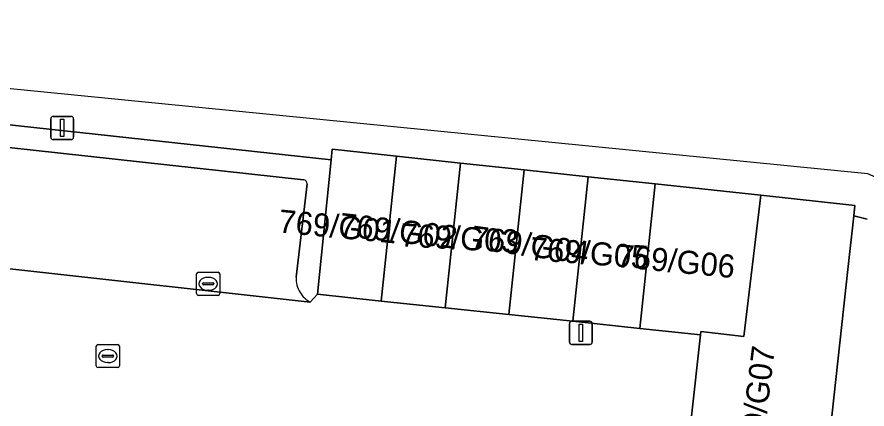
# Model space of a CAD drawing. Extents: x 162026 to 163502, y 387295 to 388169.
# Drawn here: x 162177.41 to 162214.25, y 388147.67 to 388164.65 of the extents above; entities that cross this region are included whole.
import ezdxf

# ---------------------------------------------------------------- set-up
doc = ezdxf.new("R2010")
doc.units = 0
for name, color, linetype in [('IMGEO_Groenvoorziening', 7, 'Continuous'), ('IMGEO_Kolk', 7, 'Continuous'), ('IMGEO_Lichtmast', 7, 'Continuous'), ('IMGEO_Pand', 7, 'Continuous'), ('IMGEO_Pand_nummerreeks', 7, 'Continuous'), ('IMGEO_Parkeervlak_open', 7, 'Continuous'), ('IMGEO_Rijbaan_lokaal_open', 7, 'Continuous'), ('IMGEO_Rioolput', 7, 'Continuous'), ('IMGEO_Voetpad_gesloten', 7, 'Continuous')]:
    doc.layers.add(name, color=color, linetype=linetype)

msp = doc.modelspace()

# ---------------------------------------------------------------- linework, layer by layer
at = {"layer": 'IMGEO_Groenvoorziening'}
for points in [[(162159.131, 388161.927), (162159.027, 388161.001), (162165.327, 388160.288), (162165.331, 388160.288), (162189.836, 388157.6)], [(162190.112, 388152.293), (162190.431, 388152.637), (162191.029, 388158.462), (162159.131, 388161.927)], [(162189.988, 388157.421), (162189.511, 388153.381)], [(162214.26, 388155.89), (162213.678, 388156.032), (162213.422, 388153.709), (162212.634, 388146.559), (162212.386, 388144.306), (162212.061, 388141.35), (162211.735, 388138.394), (162211.409, 388135.438), (162211.084, 388132.482), (162210.836, 388130.236), (162210.381, 388126.103), (162209.777, 388120.621), (162210.881, 388120.46)]]:
    msp.add_lwpolyline(points, dxfattribs=at)
for centre, radius, start, end in [((162189.8, 388157.415), 0.188, 1.7964, 78.8769), ((162190.7, 388153.331), 1.19, 177.5756, 211.1043), ((162190.701, 388153.325), 1.188, 210.8156, 240.2579)]:
    msp.add_arc(centre, radius, start, end, dxfattribs=at)
at = {"layer": 'IMGEO_Kolk'}
for p, q in [((162185.197, 388152.666), (162185.197, 388153.518)), ((162185.272, 388153.592), (162186.124, 388153.592)), ((162185.685, 388153.372), (162185.71, 388153.372)), ((162186.198, 388153.518), (162186.198, 388152.666)), ((162185.456, 388153.086), (162185.456, 388153.098)), ((162185.894, 388153.049), (162185.496, 388153.049)), ((162185.499, 388153.135), (162185.897, 388153.135)), ((162185.94, 388153.098), (162185.94, 388153.086)), ((162186.124, 388152.592), (162185.272, 388152.592)), ((162185.708, 388152.812), (162185.683, 388152.812))]:
    msp.add_line(p, q, dxfattribs=at)
for points in [[(162185.197, 388152.666), (162185.197, 388153.518)], [(162185.272, 388153.592), (162186.124, 388153.592)], [(162186.198, 388153.518), (162186.198, 388152.666)], [(162186.124, 388152.592), (162185.272, 388152.592)]]:
    msp.add_lwpolyline(points, dxfattribs=at)
for centre, radius, start, end in [((162185.274, 388153.516), 0.0765, 91.552, 178.448), ((162185.274, 388153.516), 0.0765, 91.552, 178.448), ((162186.122, 388153.516), 0.0765, 1.552, 88.448), ((162186.122, 388153.516), 0.0765, 1.552, 88.448), ((162185.496, 388153.095), 0.0403, 85.8775, 175.7526), ((162185.493, 388153.085), 0.0366, 178.938, 274.7102), ((162185.897, 388153.092), 0.043, 264.8664, 352.4533), ((162185.901, 388153.097), 0.0386, 1.7309, 96.639), ((162185.274, 388152.668), 0.0765, 181.552, 268.448), ((162185.274, 388152.668), 0.0765, 181.552, 268.448), ((162186.122, 388152.668), 0.0765, 271.552, 358.448), ((162186.122, 388152.668), 0.0765, 271.552, 358.448)]:
    msp.add_arc(centre, radius, start, end, dxfattribs=at)
for centre, major_axis, ratio, start_param, end_param in [((162185.684, 388153.092), (-0.387, 0.002), 0.722429, 4.712389, 7.853982), ((162185.709, 388153.092), (-0.39, 0.002), 0.717154, 1.570796, 4.712389)]:
    msp.add_ellipse(centre, major_axis=major_axis, ratio=ratio, start_param=start_param, end_param=end_param, dxfattribs=at)
at = {"layer": 'IMGEO_Lichtmast'}
for p, q in [((162178.974, 388160.341), (162179.764, 388160.341)), ((162179.764, 388160.341), (162178.974, 388160.341)), ((162178.874, 388159.441), (162178.874, 388160.241)), ((162178.874, 388160.241), (162178.874, 388159.441)), ((162179.864, 388160.241), (162179.864, 388159.441)), ((162179.864, 388159.441), (162179.864, 388160.241)), ((162179.764, 388159.341), (162178.974, 388159.341)), ((162178.974, 388159.341), (162179.764, 388159.341)), ((162201.452, 388151.468), (162202.242, 388151.468)), ((162202.242, 388151.468), (162201.452, 388151.468)), ((162201.352, 388150.568), (162201.352, 388151.368)), ((162201.352, 388151.368), (162201.352, 388150.568)), ((162202.342, 388151.368), (162202.342, 388150.568)), ((162202.342, 388150.568), (162202.342, 388151.368)), ((162202.242, 388150.468), (162201.452, 388150.468)), ((162201.452, 388150.468), (162202.242, 388150.468))]:
    msp.add_line(p, q, dxfattribs=at)
for points in [[(162179.294, 388160.216), (162179.444, 388160.216), (162179.444, 388159.466), (162179.294, 388159.466), (162179.294, 388160.216)], [(162201.772, 388151.343), (162201.922, 388151.343), (162201.922, 388150.593), (162201.772, 388150.593), (162201.772, 388151.343)]]:
    msp.add_lwpolyline(points, dxfattribs=at)
for centre, start, end in [((162178.974, 388160.241), 90, 180), ((162178.974, 388160.241), 90, 180), ((162179.764, 388160.241), 0, 90), ((162179.764, 388160.241), 360, 90), ((162178.974, 388159.441), 180, 270), ((162178.974, 388159.441), 180, 270), ((162179.764, 388159.441), 270, 0), ((162179.764, 388159.441), 270, 0), ((162201.452, 388151.368), 90, 180), ((162201.452, 388151.368), 90, 180), ((162202.242, 388151.368), 0, 90), ((162202.242, 388151.368), 360, 90), ((162201.452, 388150.568), 180, 270), ((162201.452, 388150.568), 180, 270), ((162202.242, 388150.568), 270, 0), ((162202.242, 388150.568), 270, 0)]:
    msp.add_arc(centre, 0.1, start, end, dxfattribs=at)
at = {"layer": 'IMGEO_Pand'}
for points in [[(162193.862, 388158.619), (162191.076, 388158.918), (162191.029, 388158.462), (162190.431, 388152.637), (162193.198, 388152.344)], [(162195.965, 388152.051), (162196.629, 388158.322), (162193.862, 388158.619), (162193.198, 388152.344)], [(162198.732, 388151.758), (162199.396, 388158.024), (162196.629, 388158.322), (162195.965, 388152.051)], [(162201.5, 388151.466), (162202.162, 388157.727), (162199.396, 388158.024), (162198.732, 388151.758)], [(162204.41, 388151.158), (162205.07, 388157.415), (162202.162, 388157.727), (162201.5, 388151.466)], [(162207.034, 388150.88), (162207.05, 388151.019), (162208.909, 388150.814), (162209.644, 388156.924), (162205.07, 388157.415), (162204.41, 388151.158)], [(162206.631, 388147.221), (162212.634, 388146.559), (162213.422, 388153.709), (162213.678, 388156.032), (162213.728, 388156.485), (162209.644, 388156.924), (162208.909, 388150.814), (162207.05, 388151.019), (162207.034, 388150.88)]]:
    msp.add_lwpolyline(points, close=True, dxfattribs=at)
at = {"layer": 'IMGEO_Parkeervlak_open'}
for points in [[(162189.836, 388157.6), (162165.331, 388160.288), (162165.327, 388160.288)], [(162165.141, 388160.124), (162164.708, 388156.175), (162164.594, 388155.133), (162190.112, 388152.293)], [(162189.511, 388153.381), (162189.988, 388157.421)]]:
    msp.add_lwpolyline(points, dxfattribs=at)
for centre, radius, start, end in [((162189.8, 388157.415), 0.188, 1.7964, 78.8769), ((162190.7, 388153.331), 1.19, 177.5756, 211.1043), ((162190.701, 388153.325), 1.188, 210.8156, 240.2579)]:
    msp.add_arc(centre, radius, start, end, dxfattribs=at)
at = {"layer": 'IMGEO_Rijbaan_lokaal_open'}
for points in [[(162207.034, 388150.88), (162204.41, 388151.158), (162201.5, 388151.466), (162198.732, 388151.758), (162195.965, 388152.051), (162193.198, 388152.344), (162190.431, 388152.637), (162190.112, 388152.293), (162164.594, 388155.133), (162164.003, 388149.419)], [(162195.771, 388144.897), (162195.522, 388142.44), (162195.242, 388139.684), (162194.958, 388136.882), (162194.671, 388134.045), (162194.395, 388131.319), (162194.096, 388128.37), (162196.592, 388128.095), (162199.229, 388127.805), (162201.932, 388127.507), (162204.428, 388127.232), (162204.832, 388130.898), (162205.08, 388133.144), (162205.405, 388136.1), (162205.731, 388139.056), (162206.057, 388142.012), (162206.382, 388144.968), (162206.631, 388147.221), (162207.034, 388150.88)]]:
    msp.add_lwpolyline(points, dxfattribs=at)
at = {"layer": 'IMGEO_Rioolput'}
for p, q in [((162180.849, 388149.534), (162180.849, 388150.386)), ((162180.924, 388150.46), (162181.776, 388150.46)), ((162181.85, 388150.386), (162181.85, 388149.534)), ((162181.108, 388149.954), (162181.108, 388149.966)), ((162181.151, 388150.003), (162181.549, 388150.003)), ((162181.337, 388150.24), (162181.362, 388150.24)), ((162181.592, 388149.966), (162181.592, 388149.954)), ((162181.546, 388149.917), (162181.148, 388149.917)), ((162181.36, 388149.68), (162181.335, 388149.68)), ((162181.776, 388149.46), (162180.924, 388149.46))]:
    msp.add_line(p, q, dxfattribs=at)
for points in [[(162180.849, 388149.534), (162180.849, 388150.386)], [(162180.924, 388150.46), (162181.776, 388150.46)], [(162181.85, 388150.386), (162181.85, 388149.534)], [(162181.776, 388149.46), (162180.924, 388149.46)]]:
    msp.add_lwpolyline(points, dxfattribs=at)
for centre, radius, start, end in [((162180.926, 388150.384), 0.0765, 91.552, 178.448), ((162180.926, 388150.384), 0.0765, 91.552, 178.448), ((162181.774, 388150.384), 0.0765, 1.552, 88.448), ((162181.774, 388150.384), 0.0765, 1.552, 88.448), ((162181.148, 388149.963), 0.0403, 85.8775, 175.7526), ((162181.553, 388149.965), 0.0386, 1.7309, 96.639), ((162181.145, 388149.953), 0.0366, 178.938, 274.7102), ((162181.549, 388149.96), 0.043, 264.8664, 352.4533), ((162180.926, 388149.536), 0.0765, 181.552, 268.448), ((162180.926, 388149.536), 0.0765, 181.552, 268.448), ((162181.774, 388149.536), 0.0765, 271.552, 358.448), ((162181.774, 388149.536), 0.0765, 271.552, 358.448)]:
    msp.add_arc(centre, radius, start, end, dxfattribs=at)
for centre, major_axis, ratio, start_param, end_param in [((162181.336, 388149.96), (-0.387, 0.002), 0.722429, 4.712389, 7.853982), ((162181.361, 388149.96), (-0.39, 0.002), 0.717154, 1.570796, 4.712389)]:
    msp.add_ellipse(centre, major_axis=major_axis, ratio=ratio, start_param=start_param, end_param=end_param, dxfattribs=at)
at = {"layer": 'IMGEO_Voetpad_gesloten'}
for points in [[(162237.567, 388138.444), (162228.038, 388151.844), (162214.288, 388157.855), (162145.79, 388164.648), (162145.348, 388160.554), (162145.131, 388158.602), (162145.439, 388160.548)], [(162148.659, 388163.065), (162156.097, 388162.257), (162159.131, 388161.927), (162191.029, 388158.462), (162191.076, 388158.918), (162193.862, 388158.619), (162196.629, 388158.322), (162199.396, 388158.024), (162202.162, 388157.727), (162205.07, 388157.415), (162209.644, 388156.924), (162213.728, 388156.485), (162213.678, 388156.032), (162214.26, 388155.89)]]:
    msp.add_lwpolyline(points, dxfattribs=at)

# ---------------------------------------------------------------- texts
at = {"layer": 'IMGEO_Pand_nummerreeks'}
for s, rotation, p in [('769/G01', 354.597, (162188.714, 388155.319)), ('769/G02', 353.5713, (162191.343, 388155.174)), ('769/G03', 356.8202, (162194, 388154.717)), ('769/G04', 352.1998, (162197.039, 388154.629)), ('769/G05', 355.6568, (162199.617, 388154.125)), ('769/G06', 354.583, (162203.371, 388153.819)), ('769/G07', 82.9471, (162209.639, 388145.241))]:
    msp.add_text(s, height=1, rotation=rotation, dxfattribs=at).set_placement(p)

doc.saveas('drawing.dxf')
